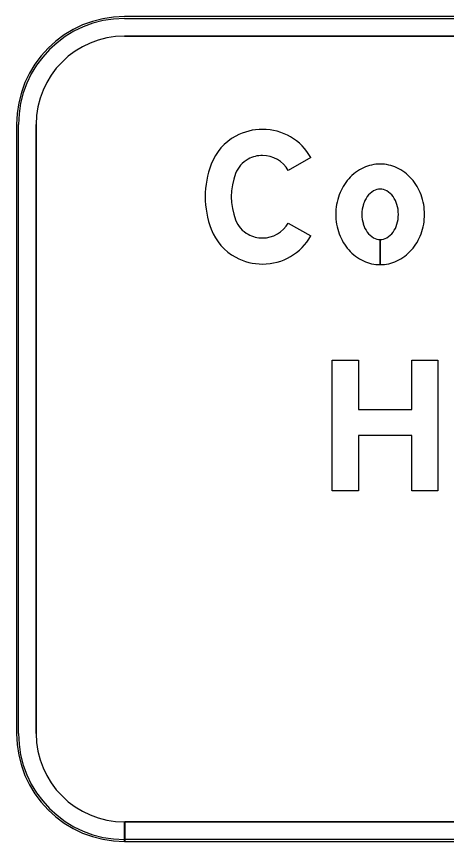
# Model space of a CAD drawing. Extents: x 1806251 to 1809821, y 414895 to 422886.
# Drawn here: x 1809676.576 to 1809677.014, y 415361.961 to 415362.801 of the extents above; entities that cross this region are included whole.
import ezdxf

# ---------------------------------------------------------------- set-up
doc = ezdxf.new("R2010")
doc.units = 0
for name, color, linetype in [('GSBWFILL', 7, 'Continuous'), ('GSCOLORFILL', 7, 'Continuous'), ('GSOUTLINE', 7, 'Continuous')]:
    doc.layers.add(name, color=color, linetype=linetype)

msp = doc.modelspace()

# ---------------------------------------------------------------- linework, layer by layer
at = {"layer": 'GSBWFILL'}
for p, q in [((1809678.5055, 415362.801), (1809676.6855, 415362.801)), ((1809676.6855, 415362.781), (1809678.5055, 415362.781)), ((1809676.5755, 415362.691), (1809676.5755, 415362.071)), ((1809676.5955, 415362.071), (1809676.5955, 415362.691)), ((1809676.94593, 415362.54834), (1809676.94593, 415362.57394)), ((1809676.94593, 415362.57394), (1809676.94593, 415362.54834)), ((1809676.6855, 415361.961), (1809676.6855, 415361.981)), ((1809678.5055, 415361.981), (1809676.6857, 415361.981)), ((1809676.6857, 415361.981), (1809676.6857, 415361.961)), ((1809676.6857, 415361.961), (1809678.5055, 415361.961))]:
    msp.add_line(p, q, dxfattribs=at)
for points in [[(1809676.87544, 415362.65739), (1809676.85229, 415362.64427)], [(1809676.85229, 415362.59073), (1809676.87544, 415362.57761)]]:
    msp.add_lwpolyline(points, dxfattribs=at)
msp.add_lwpolyline([(1809677.00484, 415362.318), (1809676.97824, 415362.318), (1809676.97824, 415362.37441), (1809676.92371, 415362.37441), (1809676.92371, 415362.318), (1809676.89711, 415362.318), (1809676.89711, 415362.451), (1809676.92371, 415362.451), (1809676.92371, 415362.40101), (1809676.97824, 415362.40101), (1809676.97824, 415362.451), (1809677.00484, 415362.451)], close=True, dxfattribs=at)
for centre, radius, start, end in [((1809676.6855, 415362.691), 0.11, 90, 180), ((1809676.6855, 415362.691), 0.09, 90, 180), ((1809676.82477, 415362.63121), 0.05453, 118.37568, 159.08827), ((1809676.82617, 415362.62862), 0.05748, 90, 118.37568), ((1809676.82617, 415362.62946), 0.05663, 29.54326, 90), ((1809676.82477, 415362.63121), 0.02793, 118.37568, 159.08827), ((1809676.82617, 415362.62862), 0.03088, 90, 118.37568), ((1809676.82617, 415362.62946), 0.03003, 29.54326, 90), ((1809676.86065, 415362.6175), 0.09294, 159.08827, 200.91173), ((1809676.94845, 415362.60528), 0.04603, 115.12827, 138.55173), ((1809676.94593, 415362.61067), 0.04008, 90, 115.12827), ((1809676.94593, 415362.61067), 0.04008, 64.87173, 90), ((1809676.9434, 415362.60528), 0.04603, 41.44827, 64.87173), ((1809676.86065, 415362.6175), 0.06634, 159.08827, 200.91173), ((1809676.95239, 415362.6018), 0.05129, 138.55173, 159.90753), ((1809676.93946, 415362.6018), 0.05129, 20.09247, 41.44827), ((1809676.94918, 415362.60571), 0.0203, 119.6634, 143.97262), ((1809676.94593, 415362.61142), 0.01373, 90, 119.6634), ((1809676.94593, 415362.61142), 0.01373, 60.3366, 90), ((1809676.94268, 415362.60571), 0.0203, 36.02737, 60.3366), ((1809676.95857, 415362.59955), 0.05786, 159.90753, 180), ((1809676.9543, 415362.60198), 0.02664, 143.97263, 163.23527), ((1809676.93755, 415362.60198), 0.02664, 16.76473, 36.02738), ((1809676.93329, 415362.59955), 0.05786, 0, 20.09247), ((1809676.96239, 415362.59955), 0.03508, 163.23527, 180), ((1809676.92946, 415362.59955), 0.03508, 0, 16.76473), ((1809676.95857, 415362.59955), 0.05786, 180, 200.09247), ((1809676.96239, 415362.59955), 0.03508, 180, 196.76473), ((1809676.92946, 415362.59955), 0.03508, 343.23527, 0), ((1809676.93329, 415362.59955), 0.05786, 339.90753, 0), ((1809676.82477, 415362.60379), 0.02793, 200.91173, 241.62432), ((1809676.82617, 415362.60554), 0.03003, 270, 330.45674), ((1809676.9543, 415362.59711), 0.02664, 196.76473, 216.02738), ((1809676.93755, 415362.59711), 0.02664, 323.97263, 343.23527), ((1809676.82477, 415362.60379), 0.05453, 200.91173, 241.62432), ((1809676.82617, 415362.60638), 0.03088, 241.62432, 270), ((1809676.95239, 415362.59729), 0.05129, 200.09247, 221.44827), ((1809676.94918, 415362.59338), 0.0203, 216.02737, 240.3366), ((1809676.94268, 415362.59338), 0.0203, 299.6634, 323.97262), ((1809676.93946, 415362.59729), 0.05129, 318.55173, 339.90753), ((1809676.82617, 415362.60554), 0.05663, 270, 330.45674), ((1809676.94593, 415362.58767), 0.01373, 240.3366, 270), ((1809676.94593, 415362.58767), 0.01373, 270.02774, 299.6634), ((1809676.94845, 415362.59381), 0.04603, 221.44827, 244.87173), ((1809676.9434, 415362.59381), 0.04603, 295.12827, 318.55173), ((1809676.82617, 415362.60638), 0.05748, 241.62432, 270), ((1809676.94593, 415362.58842), 0.04008, 244.87173, 270), ((1809676.94593, 415362.58842), 0.04008, 270.00951, 295.12827), ((1809676.6855, 415362.071), 0.11, 180, 270), ((1809676.6855, 415362.071), 0.09, 180, 270)]:
    msp.add_arc(centre, radius, start, end, dxfattribs=at)
at = {"layer": 'GSCOLORFILL'}
for p, q in [((1809678.5055, 415362.801), (1809676.6855, 415362.801)), ((1809678.5055, 415362.801), (1809676.6855, 415362.801)), ((1809678.5055, 415362.801), (1809676.6855, 415362.801)), ((1809676.6855, 415362.799), (1809678.5055, 415362.799)), ((1809676.6855, 415362.781), (1809678.5055, 415362.781)), ((1809676.5755, 415362.691), (1809676.5755, 415362.071)), ((1809676.5755, 415362.691), (1809676.5755, 415362.071)), ((1809676.5755, 415362.691), (1809676.5755, 415362.071)), ((1809676.5775, 415362.071), (1809676.5775, 415362.691)), ((1809676.5955, 415362.071), (1809676.5955, 415362.691)), ((1809676.94593, 415362.54834), (1809676.94593, 415362.57394)), ((1809676.94593, 415362.57394), (1809676.94593, 415362.54834)), ((1809676.6855, 415361.961), (1809676.6855, 415361.981)), ((1809678.5055, 415361.981), (1809676.6857, 415361.981)), ((1809676.6857, 415361.981), (1809676.6857, 415361.961)), ((1809676.6855, 415361.961), (1809676.6855, 415361.963)), ((1809676.6855, 415361.961), (1809678.5055, 415361.961)), ((1809678.5055, 415361.963), (1809676.68552, 415361.963)), ((1809676.68552, 415361.963), (1809676.68552, 415361.961)), ((1809676.68552, 415361.961), (1809678.5055, 415361.961)), ((1809676.6857, 415361.961), (1809678.5055, 415361.961))]:
    msp.add_line(p, q, dxfattribs=at)
for points in [[(1809676.87544, 415362.65739), (1809676.85229, 415362.64427)], [(1809676.85229, 415362.59073), (1809676.87544, 415362.57761)]]:
    msp.add_lwpolyline(points, dxfattribs=at)
msp.add_lwpolyline([(1809677.00484, 415362.318), (1809676.97824, 415362.318), (1809676.97824, 415362.37441), (1809676.92371, 415362.37441), (1809676.92371, 415362.318), (1809676.89711, 415362.318), (1809676.89711, 415362.451), (1809676.92371, 415362.451), (1809676.92371, 415362.40101), (1809676.97824, 415362.40101), (1809676.97824, 415362.451), (1809677.00484, 415362.451)], close=True, dxfattribs=at)
for centre, radius, start, end in [((1809676.6855, 415362.691), 0.11, 90, 180), ((1809676.6855, 415362.691), 0.11, 90, 180), ((1809676.6855, 415362.691), 0.11, 90, 180), ((1809676.6855, 415362.691), 0.108, 90, 180), ((1809676.6855, 415362.691), 0.09, 90, 180), ((1809676.82477, 415362.63121), 0.05453, 118.37568, 159.08827), ((1809676.82617, 415362.62862), 0.05748, 90, 118.37568), ((1809676.82617, 415362.62946), 0.05663, 29.54326, 90), ((1809676.82477, 415362.63121), 0.02793, 118.37568, 159.08827), ((1809676.82617, 415362.62862), 0.03088, 90, 118.37568), ((1809676.82617, 415362.62946), 0.03003, 29.54326, 90), ((1809676.86065, 415362.6175), 0.09294, 159.08827, 200.91173), ((1809676.94845, 415362.60528), 0.04603, 115.12827, 138.55173), ((1809676.94593, 415362.61067), 0.04008, 90, 115.12827), ((1809676.94593, 415362.61067), 0.04008, 64.87173, 90), ((1809676.9434, 415362.60528), 0.04603, 41.44827, 64.87173), ((1809676.86065, 415362.6175), 0.06634, 159.08827, 200.91173), ((1809676.95239, 415362.6018), 0.05129, 138.55173, 159.90753), ((1809676.93946, 415362.6018), 0.05129, 20.09247, 41.44827), ((1809676.94918, 415362.60571), 0.0203, 119.6634, 143.97262), ((1809676.94593, 415362.61142), 0.01373, 90, 119.6634), ((1809676.94593, 415362.61142), 0.01373, 60.3366, 90), ((1809676.94268, 415362.60571), 0.0203, 36.02737, 60.3366), ((1809676.95857, 415362.59955), 0.05786, 159.90753, 180), ((1809676.9543, 415362.60198), 0.02664, 143.97263, 163.23527), ((1809676.93755, 415362.60198), 0.02664, 16.76473, 36.02738), ((1809676.93329, 415362.59955), 0.05786, 0, 20.09247), ((1809676.96239, 415362.59955), 0.03508, 163.23527, 180), ((1809676.92946, 415362.59955), 0.03508, 0, 16.76473), ((1809676.95857, 415362.59955), 0.05786, 180, 200.09247), ((1809676.96239, 415362.59955), 0.03508, 180, 196.76473), ((1809676.92946, 415362.59955), 0.03508, 343.23527, 0), ((1809676.93329, 415362.59955), 0.05786, 339.90753, 0), ((1809676.82477, 415362.60379), 0.02793, 200.91173, 241.62432), ((1809676.82617, 415362.60554), 0.03003, 270, 330.45674), ((1809676.9543, 415362.59711), 0.02664, 196.76473, 216.02738), ((1809676.93755, 415362.59711), 0.02664, 323.97263, 343.23527), ((1809676.82477, 415362.60379), 0.05453, 200.91173, 241.62432), ((1809676.82617, 415362.60638), 0.03088, 241.62432, 270), ((1809676.95239, 415362.59729), 0.05129, 200.09247, 221.44827), ((1809676.94918, 415362.59338), 0.0203, 216.02737, 240.3366), ((1809676.94268, 415362.59338), 0.0203, 299.6634, 323.97262), ((1809676.93946, 415362.59729), 0.05129, 318.55173, 339.90753), ((1809676.82617, 415362.60554), 0.05663, 270, 330.45674), ((1809676.94593, 415362.58767), 0.01373, 240.3366, 270), ((1809676.94593, 415362.58767), 0.01373, 270.02774, 299.6634), ((1809676.94845, 415362.59381), 0.04603, 221.44827, 244.87173), ((1809676.9434, 415362.59381), 0.04603, 295.12827, 318.55173), ((1809676.82617, 415362.60638), 0.05748, 241.62432, 270), ((1809676.94593, 415362.58842), 0.04008, 244.87173, 270), ((1809676.94593, 415362.58842), 0.04008, 270.00951, 295.12827), ((1809676.6855, 415362.071), 0.11, 180, 270), ((1809676.6855, 415362.071), 0.11, 180, 270), ((1809676.6855, 415362.071), 0.11, 180, 270), ((1809676.6855, 415362.071), 0.108, 180, 270), ((1809676.6855, 415362.071), 0.09, 180, 270)]:
    msp.add_arc(centre, radius, start, end, dxfattribs=at)
at = {"layer": 'GSOUTLINE'}
for p, q in [((1809678.5055, 415362.801), (1809676.6855, 415362.801)), ((1809678.5055, 415362.781), (1809676.6855, 415362.781)), ((1809676.5755, 415362.691), (1809676.5755, 415362.071)), ((1809676.5955, 415362.691), (1809676.5955, 415362.071)), ((1809676.6855, 415361.981), (1809678.5055, 415361.981)), ((1809676.6855, 415361.961), (1809678.5055, 415361.961))]:
    msp.add_line(p, q, dxfattribs=at)
for points in [[(1809676.87544, 415362.65739), (1809676.85229, 415362.64427)], [(1809676.85229, 415362.59073), (1809676.87544, 415362.57761)]]:
    msp.add_lwpolyline(points, dxfattribs=at)
msp.add_lwpolyline([(1809677.00484, 415362.318), (1809676.97824, 415362.318), (1809676.97824, 415362.37441), (1809676.92371, 415362.37441), (1809676.92371, 415362.318), (1809676.89711, 415362.318), (1809676.89711, 415362.451), (1809676.92371, 415362.451), (1809676.92371, 415362.40101), (1809676.97824, 415362.40101), (1809676.97824, 415362.451), (1809677.00484, 415362.451)], close=True, dxfattribs=at)
for centre, radius, start, end in [((1809676.6855, 415362.691), 0.11, 90, 180), ((1809676.6855, 415362.691), 0.09, 90, 180), ((1809676.82477, 415362.63121), 0.05453, 118.37568, 159.08827), ((1809676.82617, 415362.62862), 0.05748, 90, 118.37568), ((1809676.82617, 415362.62946), 0.05663, 29.54326, 90), ((1809676.82477, 415362.63121), 0.02793, 118.37568, 159.08827), ((1809676.82617, 415362.62862), 0.03088, 90, 118.37568), ((1809676.82617, 415362.62946), 0.03003, 29.54326, 90), ((1809676.86065, 415362.6175), 0.09294, 159.08827, 200.91173), ((1809676.94845, 415362.60528), 0.04603, 115.12827, 138.55173), ((1809676.94593, 415362.61067), 0.04008, 90, 115.12827), ((1809676.94593, 415362.61067), 0.04008, 64.87173, 90), ((1809676.9434, 415362.60528), 0.04603, 41.44827, 64.87173), ((1809676.86065, 415362.6175), 0.06634, 159.08827, 200.91173), ((1809676.95239, 415362.6018), 0.05129, 138.55173, 159.90753), ((1809676.93946, 415362.6018), 0.05129, 20.09247, 41.44827), ((1809676.94918, 415362.60571), 0.0203, 119.6634, 143.97262), ((1809676.94593, 415362.61142), 0.01373, 90, 119.6634), ((1809676.94593, 415362.61142), 0.01373, 60.3366, 90), ((1809676.94268, 415362.60571), 0.0203, 36.02737, 60.3366), ((1809676.95857, 415362.59955), 0.05786, 159.90753, 180), ((1809676.9543, 415362.60198), 0.02664, 143.97263, 163.23527), ((1809676.93755, 415362.60198), 0.02664, 16.76473, 36.02738), ((1809676.93329, 415362.59955), 0.05786, 0, 20.09247), ((1809676.96239, 415362.59955), 0.03508, 163.23527, 180), ((1809676.92946, 415362.59955), 0.03508, 0, 16.76473), ((1809676.95857, 415362.59955), 0.05786, 180, 200.09247), ((1809676.96239, 415362.59955), 0.03508, 180, 196.76473), ((1809676.92946, 415362.59955), 0.03508, 343.23527, 0), ((1809676.93329, 415362.59955), 0.05786, 339.90753, 0), ((1809676.82477, 415362.60379), 0.02793, 200.91173, 241.62432), ((1809676.82617, 415362.60554), 0.03003, 270, 330.45674), ((1809676.9543, 415362.59711), 0.02664, 196.76473, 216.02738), ((1809676.93755, 415362.59711), 0.02664, 323.97263, 343.23527), ((1809676.82477, 415362.60379), 0.05453, 200.91173, 241.62432), ((1809676.82617, 415362.60638), 0.03088, 241.62432, 270), ((1809676.95239, 415362.59729), 0.05129, 200.09247, 221.44827), ((1809676.94918, 415362.59338), 0.0203, 216.02737, 240.3366), ((1809676.94268, 415362.59338), 0.0203, 299.6634, 323.97262), ((1809676.93946, 415362.59729), 0.05129, 318.55173, 339.90753), ((1809676.82617, 415362.60554), 0.05663, 270, 330.45674), ((1809676.94593, 415362.58767), 0.01373, 240.3366, 270), ((1809676.94593, 415362.58767), 0.01373, 270, 299.6634), ((1809676.94845, 415362.59381), 0.04603, 221.44827, 244.87173), ((1809676.9434, 415362.59381), 0.04603, 295.12827, 318.55173), ((1809676.82617, 415362.60638), 0.05748, 241.62432, 270), ((1809676.94593, 415362.58842), 0.04008, 244.87173, 270), ((1809676.94593, 415362.58842), 0.04008, 270, 295.12827), ((1809676.6855, 415362.071), 0.11, 180, 270), ((1809676.6855, 415362.071), 0.09, 180, 270)]:
    msp.add_arc(centre, radius, start, end, dxfattribs=at)

doc.saveas('drawing.dxf')
